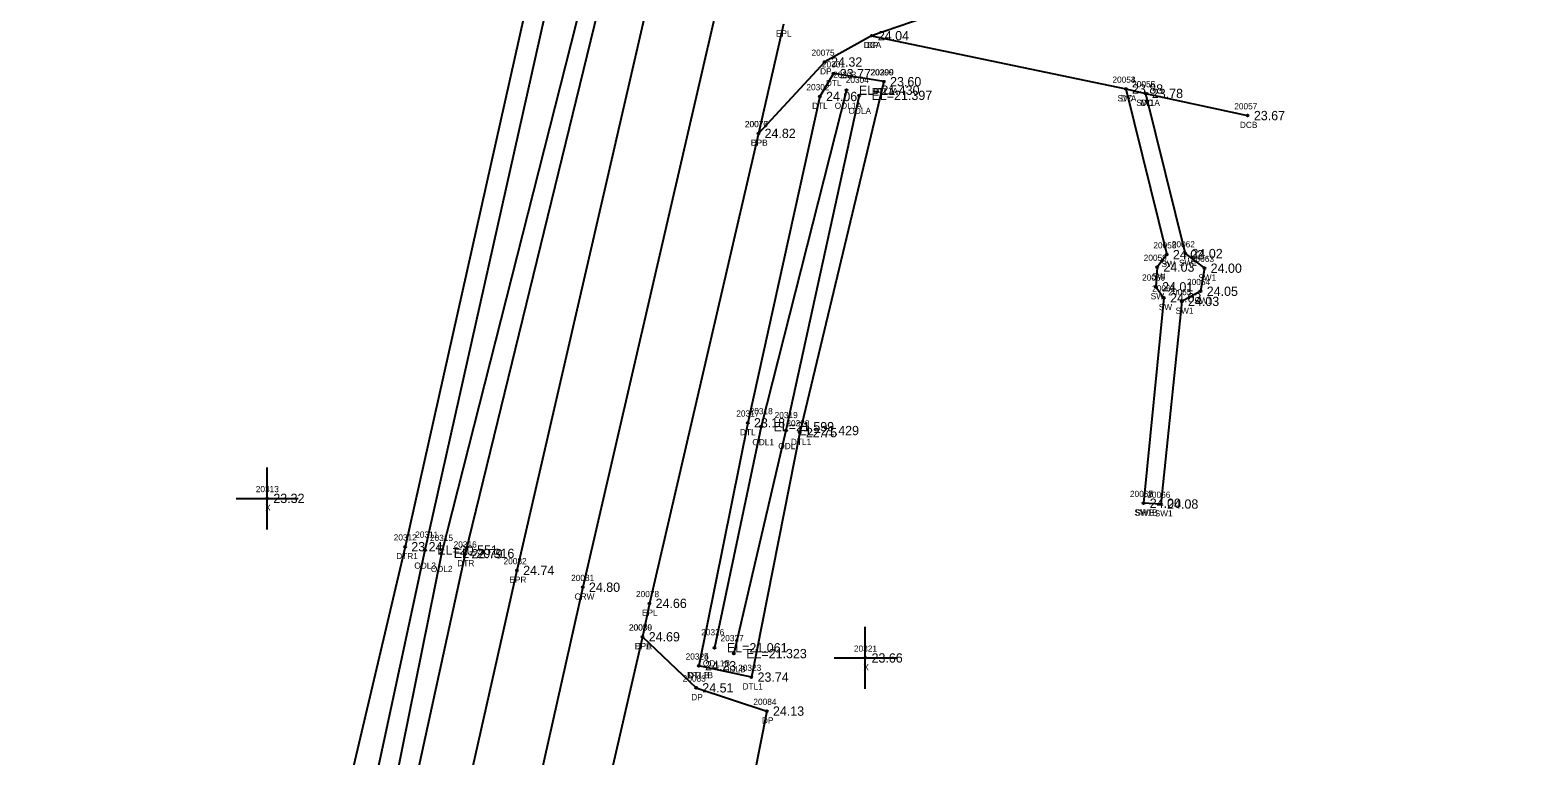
# Model space of a CAD drawing. Extents: x 2655177 to 2656219, y 761780 to 764748.
# Drawn here: x 2655809.5 to 2656052.4, y 764020.7 to 764137.7 of the extents above; entities that cross this region are included whole.
import ezdxf

# ---------------------------------------------------------------- set-up
doc = ezdxf.new("R2010")
doc.units = 0
for name, color, linetype in [('RD_DTM_BkLn1', 7, 'Continuous'), ('RD_EX_Conc', 7, 'Continuous'), ('RD_EX_Conc_txCode', 7, 'Continuous'), ('RD_EX_Driveway', 7, 'Continuous'), ('RD_EX_Driveway_txCode', 7, 'Continuous'), ('RD_EX_H2O', 7, 'Continuous'), ('RD_EX_H2O_txCode', 7, 'Continuous'), ('RD_EX_Misc', 7, 'Continuous'), ('RD_EX_Misc_txCode', 7, 'Continuous'), ('RD_EX_Road', 7, 'Continuous'), ('RD_EX_Road_txCode', 7, 'Continuous'), ('RD_EX_TX_Conc_ELEV', 7, 'Continuous'), ('RD_EX_TX_Driveway_ELEV', 7, 'Continuous'), ('RD_EX_TX_H2O_ELEV', 7, 'Continuous'), ('RD_EX_TX_Misc_ELEV', 7, 'Continuous'), ('RD_EX_TX_Road_ELEV', 7, 'Continuous'), ('RD_HC_Survey_ELEV', 7, 'Continuous'), ('RD_HC_Survey_txCode', 7, 'Continuous'), ('RD_SMD_Locator', 7, 'Continuous')]:
    doc.layers.add(name, color=color, linetype=linetype)

msp = doc.modelspace()

# ---------------------------------------------------------------- linework, layer by layer
at = {"layer": 'RD_DTM_BkLn1'}
msp.add_lwpolyline([(2656052.36, 764720.46), (2656029.22, 764619.66), (2656007.41, 764523.97), (2655985.61, 764427.64), (2655963.53, 764330.64), (2655941.2, 764233.56), (2655920.06, 764141.06), (2655898.52, 764047.86), (2655877.71, 763954.88), (2655855.89, 763859.81), (2655834.07, 763763.97), (2655811.81, 763666.79), (2655790.48, 763573.22), (2655769.27, 763483.63), (2655747.64, 763389.32), (2655725.4, 763293.96), (2655721.51, 763275.9)], dxfattribs=at)
at = {"layer": 'RD_EX_Conc'}
for points in [[(2655945.06, 764136.76), (2655985.99, 764128.17), (2655989.19, 764127.45), (2656005.62, 764123.88)], [(2655985.99, 764128.17), (2655992.58, 764101.47), (2655991.03, 764099.46), (2655990.84, 764096.28), (2655992.14, 764094.52), (2655988.85, 764061.4)], [(2655989.19, 764127.45), (2655995.58, 764101.64), (2655998.66, 764099.28), (2655998.03, 764095.56), (2655995.01, 764093.93), (2655991.65, 764061.27), (2655988.85, 764061.4)]]:
    msp.add_lwpolyline(points, dxfattribs=at)
at = {"layer": 'RD_EX_Driveway'}
for points in [[(2655960.71, 764269.34), (2655978.37, 764240.29), (2655975.2, 764223.82), (2655953.66, 764139.68), (2655945.06, 764136.76), (2655937.53, 764132.52), (2655926.81, 764121.01)], [(2655908.15, 764039.87), (2655916.78, 764031.64), (2655928.16, 764027.89), (2655926.1, 764017.29), (2655911.6, 764017.57), (2655902.08, 764013.51)]]:
    msp.add_lwpolyline(points, dxfattribs=at)
at = {"layer": 'RD_EX_H2O'}
for points in [[(2655985.99, 764532.58), (2655990.84, 764527.53), (2655967.74, 764432.27), (2655946, 764335.4), (2655922.66, 764238.07), (2655902.06, 764145.42), (2655879.59, 764053.25), (2655859.1, 763959.14), (2655841.15, 763874.16), (2655837.57, 763865.39), (2655829.11, 763865.29), (2655761.29, 763886.78)], [(2655985.99, 764532.58), (2655980.45, 764530.42), (2655978.53, 764524.06), (2655957.73, 764434.81), (2655933.82, 764338.64), (2655911.79, 764241.24), (2655890.59, 764146.77), (2655869.91, 764054.39), (2655847.97, 763961.11)], [(2655986.13, 764527.03), (2655964.81, 764432.99), (2655941.76, 764337.09), (2655920.19, 764238.99), (2655899.24, 764145.84), (2655875.75, 764053.31), (2655856.78, 763959.16), (2655834.97, 763871.07)], [(2655983.66, 764527.79), (2655962.07, 764433.73), (2655939.64, 764337.32), (2655916.77, 764240.59), (2655893.69, 764145.91), (2655873.09, 764053.84), (2655852.96, 763960.1)], [(2655947.03, 764129.35), (2655938.92, 764130.64), (2655936.71, 764126.96), (2655925.1, 764074.36), (2655917.22, 764035.19)], [(2655947.03, 764129.35), (2655933.47, 764072.79), (2655925.68, 764033.37), (2655917.22, 764035.19)], [(2655941.01, 764127.97), (2655927.25, 764073.74), (2655919.75, 764038.1)], [(2655943.05, 764127.14), (2655931.26, 764073.11), (2655922.85, 764037.16)]]:
    msp.add_lwpolyline(points, dxfattribs=at)
at = {"layer": 'RD_EX_Misc'}
for p, q in [((2655847.69, 764057.18), (2655847.69, 764067.18)), ((2655842.69, 764062.18), (2655852.69, 764062.18)), ((2655944.04, 764031.46), (2655944.04, 764041.46)), ((2655939.04, 764036.46), (2655949.04, 764036.46))]:
    msp.add_line(p, q, dxfattribs=at)
at = {"layer": 'RD_EX_Road'}
for points in [[(2656041.72, 764723.31), (2656018.5, 764622.03), (2656002.75, 764552.49), (2655997.43, 764530.02), (2655974.74, 764429.64), (2655952.97, 764333.57), (2655930.52, 764235.7), (2655909.18, 764142.93), (2655887.93, 764050.57), (2655866.91, 763957.26), (2655846.82, 763869.53), (2655845.21, 763862.22), (2655839.99, 763839.71), (2655823.38, 763766.66), (2655801.33, 763669.93), (2655780.03, 763576.53), (2655774.26, 763551.85), (2655771.37, 763539.86), (2655759.09, 763486.9), (2655736.94, 763391.72), (2655715.19, 763296.77), (2655711.35, 763278.45)], [(2655930.84, 764138.62), (2655926.81, 764121.01), (2655909.26, 764045.26), (2655908.15, 764039.87), (2655902.08, 764013.51), (2655888.19, 763952.26), (2655880.73, 763919.6), (2655875, 763893.73), (2655866.73, 763857), (2655852.89, 763796.34), (2655850.73, 763786.52), (2655844.88, 763760.97), (2655822.62, 763664.7), (2655801.12, 763571.82), (2655780.32, 763481.64), (2655758.16, 763386.38), (2655736.73, 763291.27), (2655733.33, 763273.46)]]:
    msp.add_lwpolyline(points, dxfattribs=at)
at = {"layer": 'RD_SMD_Locator'}
for centre in [(2655945.06, 764136.76), (2655945.06, 764136.76), (2655937.53, 764132.52), (2655938.92, 764130.64), (2655941.01, 764127.97), (2655947.03, 764129.35), (2655947.03, 764129.35), (2655985.99, 764128.17), (2655985.99, 764128.17), (2655936.71, 764126.96), (2655943.05, 764127.14), (2655989.19, 764127.45), (2655989.19, 764127.45), (2656005.62, 764123.88), (2655926.81, 764121.01), (2655926.81, 764121.01), (2655992.58, 764101.47), (2655995.58, 764101.64), (2655991.03, 764099.46), (2655998.66, 764099.28), (2655990.84, 764096.28), (2655992.14, 764094.52), (2655995.01, 764093.93), (2655998.03, 764095.56), (2655925.1, 764074.36), (2655927.25, 764073.74), (2655931.26, 764073.11), (2655933.47, 764072.79), (2655847.69, 764062.18), (2655988.85, 764061.4), (2655988.85, 764061.4), (2655991.65, 764061.27), (2655869.91, 764054.39), (2655873.09, 764053.84), (2655875.75, 764053.31), (2655879.59, 764053.25), (2655887.93, 764050.57), (2655898.52, 764047.86), (2655909.26, 764045.26), (2655908.15, 764039.87), (2655908.15, 764039.87), (2655919.75, 764038.1), (2655922.85, 764037.16), (2655944.04, 764036.46), (2655917.22, 764035.19), (2655917.22, 764035.19), (2655925.68, 764033.37), (2655916.78, 764031.64), (2655928.16, 764027.89)]:
    msp.add_circle(centre, 0.15, dxfattribs=at)

# ---------------------------------------------------------------- texts
at = {"layer": 'RD_EX_Conc_txCode'}
for s, p in [('DCA', (2655943.79, 764134.76)), ('20053', (2655983.84, 764129.17)), ('20054', (2655983.84, 764129.17)), ('20056', (2655987.01, 764128.45)), ('20055', (2655987.03, 764128.45)), ('SWA', (2655984.66, 764126.17)), ('DC', (2655985.21, 764126.17)), ('SW1A', (2655987.69, 764125.45)), ('DC', (2655988.41, 764125.45)), ('20057', (2656003.46, 764124.88)), ('DCB', (2656004.37, 764121.88)), ('20059', (2655988.88, 764100.46)), ('20058', (2655990.43, 764102.47)), ('20062', (2655993.4, 764102.64)), ('20063', (2655996.48, 764100.28)), ('SW', (2655991.74, 764099.47)), ('SW1', (2655994.57, 764099.64)), ('20060', (2655988.62, 764097.28)), ('SW', (2655990.19, 764097.46)), ('20061', (2655990.24, 764095.52)), ('20064', (2655995.85, 764096.56)), ('SW1', (2655997.65, 764097.28)), ('SW', (2655990, 764094.28)), ('20065', (2655992.83, 764094.93)), ('SW1', (2655997.02, 764093.56)), ('SW', (2655991.3, 764092.52)), ('SW1', (2655994, 764091.93)), ('20067', (2655986.66, 764062.4)), ('20068', (2655986.66, 764062.4)), ('20066', (2655989.45, 764062.27)), ('SW1B', (2655987.37, 764059.4)), ('SWB', (2655987.53, 764059.4)), ('SW1', (2655990.64, 764059.27))]:
    msp.add_text(s, height=1, dxfattribs=at).set_placement(p)
at = {"layer": 'RD_EX_Driveway_txCode'}
for s, p in [('DP', (2655944.28, 764134.76)), ('20075', (2655935.37, 764133.52)), ('DP', (2655936.75, 764130.52)), ('20076', (2655924.63, 764122.01)), ('DPB', (2655925.56, 764119.01)), ('20080', (2655905.95, 764040.87)), ('DPA', (2655906.88, 764037.87)), ('20083', (2655914.63, 764032.64)), ('DP', (2655916, 764029.64)), ('20084', (2655926.01, 764028.89)), ('DP', (2655927.38, 764025.89))]:
    msp.add_text(s, height=1, dxfattribs=at).set_placement(p)
at = {"layer": 'RD_EX_H2O_txCode'}
for s, p in [('20301', (2655937.05, 764131.64)), ('20303', (2655938.85, 764129.97)), ('20300', (2655944.84, 764130.35)), ('20299', (2655944.91, 764130.35)), ('20302', (2655934.55, 764127.96)), ('DTL', (2655937.68, 764128.64)), ('20304', (2655940.89, 764129.14)), ('DTL1A', (2655945.13, 764127.35)), ('DTLA', (2655945.3, 764127.35)), ('DTL', (2655935.46, 764124.96)), ('ODL1A', (2655939.11, 764124.97)), ('ODLA', (2655941.32, 764124.14)), ('20317', (2655923.26, 764075.36)), ('20318', (2655925.41, 764075.74)), ('20319', (2655929.43, 764075.11)), ('20320', (2655931.32, 764073.79)), ('DTL', (2655923.85, 764072.36)), ('ODL1', (2655925.84, 764070.74)), ('ODL', (2655930.02, 764070.11)), ('DTL1', (2655932.06, 764070.79)), ('20312', (2655868.08, 764055.39)), ('20311', (2655871.54, 764055.84)), ('20315', (2655873.91, 764055.31)), ('20316', (2655877.73, 764054.25)), ('DTR1', (2655868.48, 764052.39)), ('ODL3', (2655871.4, 764050.84)), ('ODL2', (2655874.06, 764050.31)), ('DTR', (2655878.32, 764051.25)), ('20326', (2655917.61, 764040.1)), ('20327', (2655920.73, 764039.16)), ('20324', (2655915.1, 764036.19)), ('20325', (2655915.1, 764036.19)), ('ODL1B', (2655917.87, 764035.1)), ('DTL1B', (2655915.34, 764033.19)), ('DTLB', (2655915.5, 764033.19)), ('ODLB', (2655921.13, 764034.16)), ('20323', (2655923.56, 764034.37)), ('DTL1', (2655924.27, 764031.37))]:
    msp.add_text(s, height=1, dxfattribs=at).set_placement(p)
at = {"layer": 'RD_EX_Misc_txCode'}
for s, p in [('20313', (2655845.86, 764063.18)), ('X', (2655847.38, 764060.18)), ('20321', (2655942.2, 764037.46)), ('X', (2655943.72, 764034.46))]:
    msp.add_text(s, height=1, dxfattribs=at).set_placement(p)
at = {"layer": 'RD_EX_Road_txCode'}
for s, p in [('EPL', (2655929.63, 764136.62)), ('20077', (2655924.66, 764122.01)), ('EPL', (2655925.61, 764119.01)), ('20082', (2655885.77, 764051.57)), ('EPR', (2655886.7, 764048.57)), ('20078', (2655907.1, 764046.26)), ('EPL', (2655908.06, 764043.26)), ('20079', (2655905.99, 764040.87)), ('EPL', (2655906.94, 764037.87))]:
    msp.add_text(s, height=1, dxfattribs=at).set_placement(p)
at = {"layer": 'RD_EX_TX_Conc_ELEV'}
for s, p in [('24.04', (2655946.06, 764136.01)), ('23.88', (2655986.99, 764127.42)), ('23.88', (2655986.99, 764127.42)), ('23.78', (2655990.19, 764126.7)), ('23.78', (2655990.19, 764126.7)), ('23.67', (2656006.62, 764123.13)), ('24.02', (2655993.58, 764100.72)), ('24.02', (2655996.58, 764100.89)), ('24.03', (2655992.03, 764098.71)), ('24.00', (2655999.66, 764098.53)), ('24.01', (2655991.84, 764095.53)), ('24.03', (2655993.14, 764093.77)), ('24.03', (2655996.01, 764093.18)), ('24.05', (2655999.03, 764094.81)), ('24.00', (2655989.85, 764060.65)), ('24.00', (2655989.85, 764060.65)), ('24.08', (2655992.65, 764060.52))]:
    msp.add_text(s, height=1.5, dxfattribs=at).set_placement(p)
at = {"layer": 'RD_EX_TX_Driveway_ELEV'}
for s, p in [('24.04', (2655946.06, 764136.01)), ('24.32', (2655938.53, 764131.77)), ('24.82', (2655927.81, 764120.26)), ('24.69', (2655909.15, 764039.12)), ('24.51', (2655917.78, 764030.89)), ('24.13', (2655929.16, 764027.14))]:
    msp.add_text(s, height=1.5, dxfattribs=at).set_placement(p)
at = {"layer": 'RD_EX_TX_H2O_ELEV'}
for s, p in [('23.77', (2655939.92, 764129.89)), ('EL=21.430', (2655943.01, 764127.22)), ('23.60', (2655948.03, 764128.6)), ('23.60', (2655948.03, 764128.6)), ('24.06', (2655937.71, 764126.21)), ('EL=21.397', (2655945.05, 764126.39)), ('23.18', (2655926.1, 764073.61)), ('EL=21.599', (2655929.25, 764072.99)), ('EL=21.429', (2655933.26, 764072.36)), ('22.75', (2655934.47, 764072.04)), ('23.24', (2655870.91, 764053.64)), ('EL=20.551', (2655875.09, 764053.09)), ('EL=20.316', (2655877.75, 764052.56)), ('22.79', (2655880.59, 764052.5)), ('EL=21.061', (2655921.75, 764037.35)), ('24.23', (2655918.22, 764034.44)), ('24.23', (2655918.22, 764034.44)), ('EL=21.323', (2655924.85, 764036.41)), ('23.74', (2655926.68, 764032.62))]:
    msp.add_text(s, height=1.5, dxfattribs=at).set_placement(p)
at = {"layer": 'RD_EX_TX_Misc_ELEV'}
for s, p in [('23.32', (2655848.69, 764061.43)), ('23.66', (2655945.04, 764035.71))]:
    msp.add_text(s, height=1.5, dxfattribs=at).set_placement(p)
at = {"layer": 'RD_EX_TX_Road_ELEV'}
for s, p in [('24.82', (2655927.81, 764120.26)), ('24.74', (2655888.93, 764049.82)), ('24.66', (2655910.26, 764044.51)), ('24.69', (2655909.15, 764039.12))]:
    msp.add_text(s, height=1.5, dxfattribs=at).set_placement(p)
at = {"layer": 'RD_HC_Survey_ELEV'}
msp.add_text('24.80', height=1.5, dxfattribs=at).set_placement((2655899.52, 764047.11))
at = {"layer": 'RD_HC_Survey_txCode'}
for s, p in [('20081', (2655896.65, 764048.86)), ('CRW', (2655897.21, 764045.86))]:
    msp.add_text(s, height=1, dxfattribs=at).set_placement(p)

doc.saveas('drawing.dxf')
